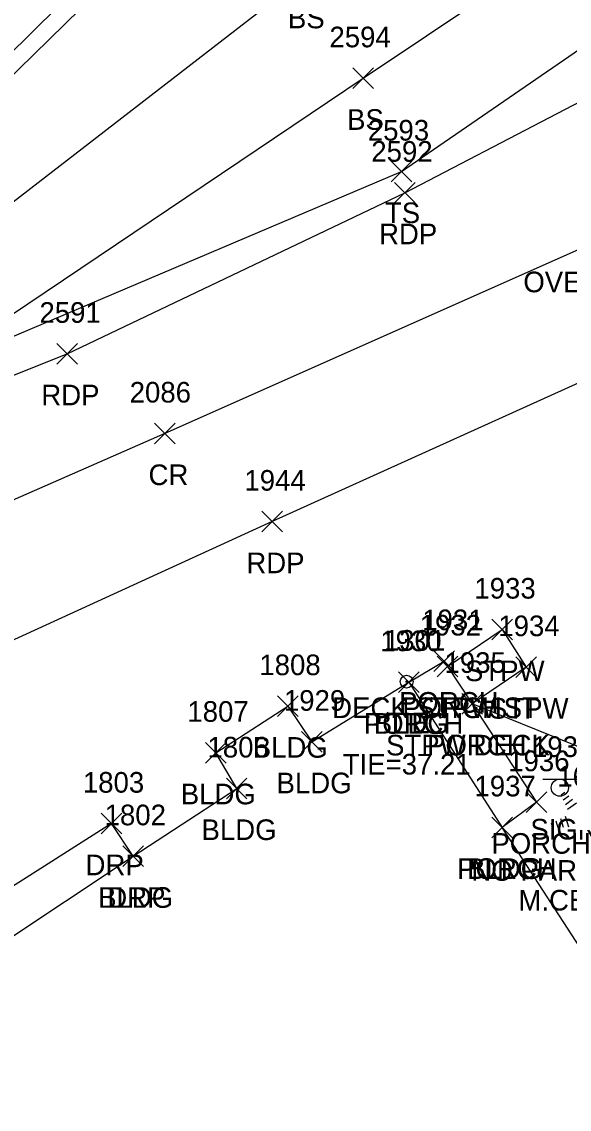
# Model space of a CAD drawing. Extents: x 1477930 to 1480780, y 774090 to 784647.
# Drawn here: x 1479284.7 to 1479337.8, y 774574.9 to 774680.3 of the extents above; entities that cross this region are included whole.
import ezdxf

# ---------------------------------------------------------------- set-up
doc = ezdxf.new("R2010")
doc.units = 0
for name, color, linetype in [('C_A', 7, 'Continuous'), ('C_C', 7, 'Continuous'), ('C_I', 7, 'Continuous'), ('CBP', 7, 'Continuous'), ('L_A', 7, 'Continuous'), ('L_C', 7, 'Continuous'), ('L_I', 7, 'Continuous'), ('L_TIC', 7, 'Continuous'), ('LBC', 7, 'Continuous'), ('LBF', 7, 'Continuous'), ('LELB', 7, 'Continuous'), ('LTC', 7, 'Continuous'), ('P_A', 7, 'Continuous'), ('P_I', 7, 'Continuous'), ('P_TIC', 7, 'Continuous'), ('PET', 7, 'Continuous'), ('PRC', 7, 'Continuous'), ('PSP', 7, 'Continuous'), ('R_A', 7, 'Continuous'), ('R_I', 7, 'Continuous'), ('R_TIC', 7, 'Continuous'), ('RDP', 7, 'Continuous'), ('S_A', 7, 'Continuous'), ('S_C', 7, 'Continuous'), ('S_I', 7, 'Continuous'), ('SSGN', 7, 'Continuous'), ('U_A', 7, 'Continuous')]:
    doc.layers.add(name, color=color, linetype=linetype)

msp = doc.modelspace()

# ---------------------------------------------------------------- linework, layer by layer
at = {"layer": 'CBP'}
for radius in [0.625, 0.0833]:
    msp.add_circle((1479322.07, 774616.34), radius, dxfattribs=at)
at = {"layer": 'L_TIC'}
for points in [[(1479316.84, 774673.82), (1479318.84, 774675.82)], [(1479318.84, 774673.82), (1479316.84, 774675.82)], [(1479320.56, 774664.78), (1479322.56, 774666.78)], [(1479322.56, 774664.78), (1479320.56, 774666.78)], [(1479330.34, 774620.39), (1479332.34, 774622.39)], [(1479332.34, 774620.39), (1479330.34, 774622.39)], [(1479324.7, 774617.33), (1479326.7, 774619.33)], [(1479326.7, 774617.33), (1479324.7, 774619.33)], [(1479325.03, 774616.81), (1479327.03, 774618.81)], [(1479327.03, 774616.81), (1479325.03, 774618.81)], [(1479325.03, 774616.81), (1479327.03, 774618.81)], [(1479327.03, 774616.81), (1479325.03, 774618.81)], [(1479332.65, 774616.75), (1479334.65, 774618.75)], [(1479334.65, 774616.75), (1479332.65, 774618.75)], [(1479321.29, 774615.29), (1479323.29, 774617.29)], [(1479323.29, 774615.29), (1479321.29, 774617.29)], [(1479321.29, 774615.29), (1479323.29, 774617.29)], [(1479323.29, 774615.29), (1479321.29, 774617.29)], [(1479309.55, 774612.97), (1479311.55, 774614.97)], [(1479311.55, 774612.97), (1479309.55, 774614.97)], [(1479327.43, 774613.19), (1479329.43, 774615.19)], [(1479329.43, 774613.19), (1479327.43, 774615.19)], [(1479327.43, 774613.19), (1479329.43, 774615.19)], [(1479329.43, 774613.19), (1479327.43, 774615.19)], [(1479311.86, 774609.52), (1479313.86, 774611.52)], [(1479313.86, 774609.52), (1479311.86, 774611.52)], [(1479302.57, 774608.45), (1479304.57, 774610.45)], [(1479304.57, 774608.45), (1479302.57, 774610.45)], [(1479304.58, 774604.99), (1479306.58, 774606.99)], [(1479306.58, 774604.99), (1479304.58, 774606.99)], [(1479333.67, 774603.66), (1479335.67, 774605.66)], [(1479335.67, 774603.66), (1479333.67, 774605.66)], [(1479330.34, 774601.22), (1479332.34, 774603.22)], [(1479332.34, 774601.22), (1479330.34, 774603.22)], [(1479330.34, 774601.22), (1479332.34, 774603.22)], [(1479332.34, 774601.22), (1479330.34, 774603.22)], [(1479330.34, 774601.22), (1479332.34, 774603.22)], [(1479332.34, 774601.22), (1479330.34, 774603.22)], [(1479294.55, 774598.42), (1479296.55, 774600.42)], [(1479296.55, 774598.42), (1479294.55, 774600.42)]]:
    msp.add_lwpolyline(points, dxfattribs=at)
at = {"layer": 'LBC'}
for points in [[(1479288.53, 774561.87), (1479280.58, 774556.08), (1479280.86, 774553.15), (1479266.83, 774543.78), (1479264.18, 774547.87), (1479260.06, 774554.44), (1479272.44, 774562.55), (1479262.77, 774577.67), (1479295.55, 774599.42), (1479305.58, 774605.99), (1479303.57, 774609.45), (1479310.55, 774613.97), (1479312.86, 774610.52), (1479322.29, 774616.29), (1479331.34, 774602.22)], [(1479313.99, 774565.07), (1479318.46, 774557.83), (1479321.91, 774559.82), (1479327.98, 774550.43), (1479337.86, 774556.38), (1479345.84, 774561.88), (1479350.43, 774554.62), (1479358.65, 774560.14), (1479331.34, 774602.22)]]:
    msp.add_lwpolyline(points, dxfattribs=at)
at = {"layer": 'LBF'}
for points in [[(1479326.03, 774617.81), (1479331.34, 774621.39), (1479333.65, 774617.75), (1479328.43, 774614.19)], [(1479322.29, 774616.29), (1479325.7, 774618.33), (1479326.03, 774617.81), (1479328.43, 774614.19), (1479334.67, 774604.66), (1479331.34, 774602.22)]]:
    msp.add_lwpolyline(points, dxfattribs=at)
at = {"layer": 'LELB'}
for points in [[(1479239.1, 774628.15), (1479242.92, 774638.24), (1479276.86, 774668.3), (1479306.94, 774697.73), (1479319.53, 774710.27), (1479351.31, 774740.09), (1479380.37, 774773.44), (1479412.56, 774813.05), (1479431.34, 774845.03)], [(1479239.1, 774628.15), (1479244.5, 774634.75), (1479251.92, 774639.74), (1479281.73, 774661.2), (1479312.11, 774684.66), (1479326.98, 774697.03), (1479330.87, 774704.88), (1479332.01, 774709.04), (1479352.65, 774720.44), (1479359.43, 774730.67), (1479387.65, 774766.89), (1479404.19, 774781.43), (1479420.83, 774800.43), (1479431.1, 774813.94), (1479434.19, 774831.92), (1479437.58, 774844.49)], [(1479244.5, 774634.75), (1479252.74, 774637.23), (1479275, 774646.05), (1479317.84, 774674.82), (1479348.56, 774695.39), (1479367.95, 774720.93), (1479395.36, 774759.3), (1479410.62, 774772.85), (1479423.92, 774796.13), (1479428.44, 774804.28), (1479431.1, 774813.94)], [(1479244.5, 774634.75), (1479253.67, 774635.16), (1479275, 774646.05), (1479321.56, 774665.78), (1479350.31, 774685.54), (1479389.05, 774723.2), (1479417.5, 774768.3), (1479423.92, 774796.13)]]:
    msp.add_lwpolyline(points, dxfattribs=at)
at = {"layer": 'LTC'}
for p, q in [((1479337.05, 774605.37), (1479337.4, 774605.63)), ((1479337.26, 774604.9), (1479337.79, 774605.29)), ((1479337.47, 774604.44), (1479338.17, 774604.95)), ((1479337.68, 774603.97), (1479338.56, 774604.61)), ((1479336.99, 774603.08), (1479337.26, 774602.25)), ((1479337.45, 774603.3), (1479337.78, 774602.28)), ((1479336.08, 774602.65), (1479336.23, 774602.18)), ((1479336.54, 774602.86), (1479336.75, 774602.21))]:
    msp.add_line(p, q, dxfattribs=at)
at = {"layer": 'P_TIC'}
for points in [[(1479320.9, 774662.73), (1479322.9, 774664.73)], [(1479322.9, 774662.73), (1479320.9, 774664.73)], [(1479288.14, 774647.12), (1479290.14, 774649.12)], [(1479290.14, 774647.12), (1479288.14, 774649.12)], [(1479297.6, 774639.39), (1479299.6, 774641.39)], [(1479299.6, 774639.39), (1479297.6, 774641.39)], [(1479308.03, 774630.85), (1479310.03, 774632.85)], [(1479310.03, 774630.85), (1479308.03, 774632.85)]]:
    msp.add_lwpolyline(points, dxfattribs=at)
at = {"layer": 'PET'}
for points in [[(1479234.45, 774632.83), (1479239.1, 774628.15), (1479289.14, 774648.12), (1479321.9, 774663.73), (1479351.45, 774679.08), (1479366.99, 774687.18), (1479407.96, 774704.03), (1479416.46, 774738.94), (1479422.81, 774766.95), (1479432.79, 774813.6), (1479435.56, 774829.5), (1479438.63, 774843.63), (1479441.63, 774858.96), (1479447.93, 774875.75)], [(1479290.45, 774211), (1479306.91, 774277.39), (1479311.78, 774295.77), (1479318.73, 774320.25), (1479320.95, 774328.78), (1479324.18, 774341.9), (1479331.38, 774365.72), (1479345.79, 774423.22), (1479362.09, 774490.12), (1479368.03, 774516.32), (1479374.9, 774550.83), (1479383.52, 774593.51), (1479391.98, 774640.39), (1479380.39, 774660.29), (1479367.57, 774658.29), (1479344.84, 774648.04), (1479309.03, 774631.85), (1479275.88, 774616.72), (1479247.66, 774604.4), (1479226.65, 774595.78), (1479182.4, 774576.78), (1479137.48, 774556.65)]]:
    msp.add_lwpolyline(points, dxfattribs=at)
at = {"layer": 'PRC'}
msp.add_lwpolyline([(1480015.89, 775005.87), (1479971.79, 774982.46), (1479929.14, 774959.03), (1479892.61, 774942.34), (1479860.44, 774925.31), (1479806.49, 774896.54), (1479658.45, 774815.54), (1479643.75, 774807.57), (1479597.62, 774782.97), (1479555.61, 774761.16), (1479513.42, 774740.32), (1479471, 774718.6), (1479432.73, 774701.1), (1479418.32, 774694.97), (1479344.83, 774660.92), (1479298.6, 774640.39), (1479262.12, 774624.4), (1479219.63, 774609.01), (1479186.74, 774593.83)], dxfattribs=at)
at = {"layer": 'PSP'}
msp.add_lwpolyline([(1479234.45, 774632.83), (1479231.31, 774636.06), (1479275.79, 774669.49), (1479305.63, 774698.93), (1479347.8, 774743.57), (1479377.2, 774776.25), (1479409.48, 774815.47), (1479431.34, 774845.03), (1479437.58, 774844.49), (1479438.63, 774843.63)], dxfattribs=at)
at = {"layer": 'R_TIC'}
for points in [[(1479292.43, 774601.58), (1479294.43, 774603.58)], [(1479294.43, 774601.58), (1479292.43, 774603.58)], [(1479294.55, 774598.42), (1479296.55, 774600.42)], [(1479296.55, 774598.42), (1479294.55, 774600.42)]]:
    msp.add_lwpolyline(points, dxfattribs=at)
at = {"layer": 'RDP'}
for points in [[(1479341.23, 774609.01), (1479328.43, 774614.19)], [(1479295.55, 774599.42), (1479293.43, 774602.58), (1479262.53, 774582.94), (1479259.85, 774587.38), (1479237.72, 774575.46), (1479230.77, 774587.94), (1479250.82, 774598.31)]]:
    msp.add_lwpolyline(points, dxfattribs=at)
at = {"layer": 'SSGN'}
for p, q in [((1479335.28, 774606.9), (1479338.62, 774606.9)), ((1479336.93, 774606.06), (1479336.93, 774606.06))]:
    msp.add_line(p, q, dxfattribs=at)
msp.add_circle((1479336.93, 774606.06), 0.833, dxfattribs=at)

# ---------------------------------------------------------------- texts
at = {"layer": 'C_A'}
msp.add_text('TIE', height=2, dxfattribs=at).set_placement((1479320.15, 774611.34))
at = {"layer": 'C_C'}
msp.add_text('TIE=37.21', height=2, dxfattribs=at).set_placement((1479315.87, 774607.34))
at = {"layer": 'C_I'}
msp.add_text('1301', height=2, dxfattribs=at).set_placement((1479319.87, 774619.34))
at = {"layer": 'L_A'}
for s, p in [('BS', (1479310.55, 774679.66)), ('BS', (1479316.29, 774669.82)), ('TS', (1479319.96, 774660.78)), ('STPW', (1479327.73, 774616.39)), ('DECK STPW ST', (1479314.84, 774612.81)), ('PORCH', (1479321.33, 774613.33)), ('PORCH', (1479321.65, 774612.81)), ('STPW', (1479330.05, 774612.75)), ('PORCH', (1479317.91, 774611.29)), ('BLDG', (1479318.88, 774611.29)), ('BLDG', (1479307.14, 774608.97)), ('STPW DECK', (1479320.07, 774609.19)), ('PORCH', (1479324.05, 774609.19)), ('BLDG', (1479309.45, 774605.52)), ('BLDG', (1479300.16, 774604.45)), ('BLDG', (1479302.17, 774600.99)), ('PORCH', (1479330.29, 774599.66)), ('PORCH', (1479326.97, 774597.22)), ('BLDG', (1479327.93, 774597.22)), ('BLDG', (1479327.93, 774597.22)), ('BLDG', (1479292.14, 774594.42))]:
    msp.add_text(s, height=2, dxfattribs=at).set_placement(p)
at = {"layer": 'L_C'}
msp.add_text('M.CEDAR', height=2, dxfattribs=at).set_placement((1479332.91, 774594.16))
at = {"layer": 'L_I'}
for s, p in [('2594', (1479314.58, 774677.82)), ('2593', (1479318.3, 774668.78)), ('1933', (1479328.64, 774624.39)), ('1931', (1479323.58, 774621.33)), ('1932', (1479323.33, 774620.81)), ('1932', (1479323.33, 774620.81)), ('1934', (1479330.96, 774620.75)), ('1930', (1479319.51, 774619.29)), ('1930', (1479319.51, 774619.29)), ('1808', (1479307.78, 774616.97)), ('1935', (1479325.74, 774617.19)), ('1935', (1479325.74, 774617.19)), ('1929', (1479310.16, 774613.52)), ('1807', (1479300.8, 774612.45)), ('1806', (1479302.75, 774608.99)), ('1936', (1479331.92, 774607.66)), ('1937', (1479328.65, 774605.22)), ('1937', (1479328.65, 774605.22)), ('1937', (1479328.65, 774605.22)), ('1631', (1479336.68, 774606.16)), ('1802', (1479292.77, 774602.42))]:
    msp.add_text(s, height=2, dxfattribs=at).set_placement(p)
at = {"layer": 'P_A'}
for s, p in [('RDP', (1479319.39, 774658.73)), ('RDP', (1479286.63, 774643.12)), ('CR', (1479297.03, 774635.39)), ('RDP', (1479306.52, 774626.85))]:
    msp.add_text(s, height=2, dxfattribs=at).set_placement(p)
at = {"layer": 'P_I'}
for s, p in [('2592', (1479318.64, 774666.73)), ('2591', (1479286.45, 774651.12)), ('2086', (1479295.2, 774643.39)), ('1944', (1479306.33, 774634.85))]:
    msp.add_text(s, height=2, dxfattribs=at).set_placement(p)
at = {"layer": 'R_A'}
for p in [(1479290.92, 774597.58), (1479293.03, 774594.42)]:
    msp.add_text('DRP', height=2, dxfattribs=at).set_placement(p)
at = {"layer": 'R_I'}
for s, p in [('1803', (1479290.66, 774605.58)), ('1802', (1479292.77, 774602.42))]:
    msp.add_text(s, height=2, dxfattribs=at).set_placement(p)
at = {"layer": 'S_A'}
msp.add_text('SIGN', height=2, dxfattribs=at).set_placement((1479334.07, 774601.04))
at = {"layer": 'S_C'}
msp.add_text('NO PARKING', height=2, dxfattribs=at).set_placement((1479328.35, 774597.04))
at = {"layer": 'S_I'}
msp.add_text('1938', height=2, dxfattribs=at).set_placement((1479334.22, 774609.04))
at = {"layer": 'U_A'}
msp.add_text('OVERHEAD', height=2, dxfattribs=at).set_placement((1479333.39, 774654.08))

doc.saveas('drawing.dxf')
